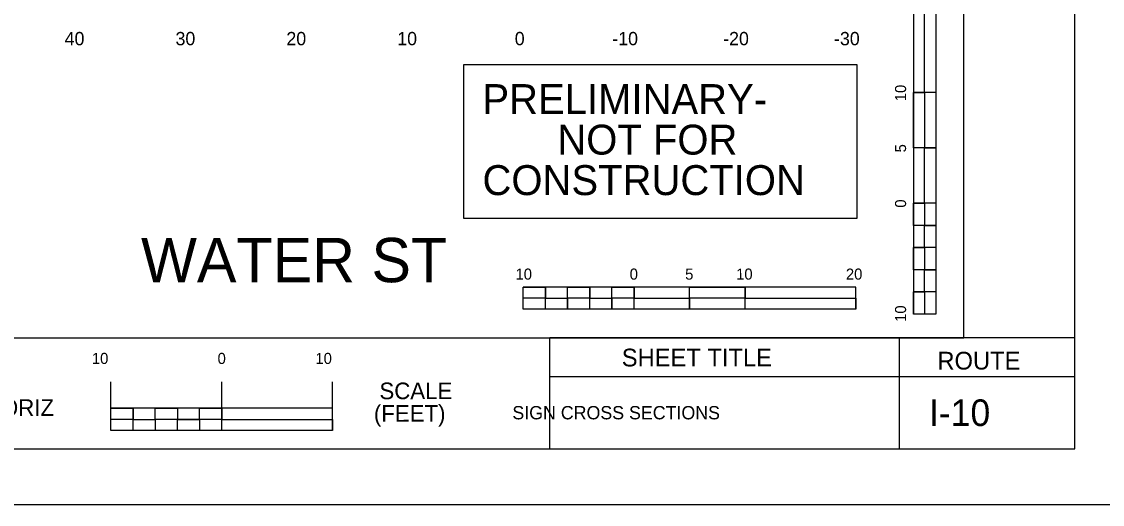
# Model space of a CAD drawing. Extents: x 1797809 to 2198143, y 249608 to 1237864.
# Drawn here: x 2196469.7 to 2196567.2, y 1237118 to 1237161.6 of the extents above; entities that cross this region are included whole.
import ezdxf

# ---------------------------------------------------------------- set-up
doc = ezdxf.new("R2010")
doc.units = 0
for name, color, linetype in [('10', 7, 'Continuous'), ('29', 7, 'Continuous'), ('GSCOLORFILL', 7, 'Continuous'), ('GSDIMS', 7, 'Continuous'), ('GSOUTLINE', 7, 'Continuous'), ('GSSHT', 7, 'Continuous'), ('Level 1', 7, 'Continuous'), ('Level 30', 7, 'Continuous'), ('Level 33', 7, 'Continuous'), ('Level 45', 7, 'Continuous'), ('UGUT', 7, 'Continuous')]:
    doc.layers.add(name, color=color, linetype=linetype)

msp = doc.modelspace()

# ---------------------------------------------------------------- linework, layer by layer
at = {"layer": '29'}
for p, q in [((2196550.178, 1237165.195), (2196550.178, 1237135.195)), ((2196552.178, 1237165.195), (2196552.178, 1237155.195)), ((2196552.179, 1237165.195), (2196552.179, 1237135.195)), ((2196551.179, 1237155.195), (2196550.178, 1237155.195)), ((2196552.178, 1237155.195), (2196550.178, 1237155.195)), ((2196551.179, 1237155.195), (2196551.178, 1237150.195)), ((2196552.178, 1237150.195), (2196550.178, 1237150.195)), ((2196552.178, 1237150.195), (2196551.178, 1237150.195)), ((2196552.178, 1237150.195), (2196552.178, 1237145.195)), ((2196551.178, 1237145.195), (2196550.178, 1237145.195)), ((2196552.178, 1237145.195), (2196550.178, 1237145.195)), ((2196551.178, 1237145.195), (2196551.178, 1237143.195)), ((2196552.178, 1237143.195), (2196551.178, 1237143.195)), ((2196552.178, 1237143.195), (2196552.178, 1237141.195)), ((2196551.178, 1237141.195), (2196550.179, 1237141.195)), ((2196551.178, 1237141.195), (2196551.178, 1237139.195)), ((2196552.178, 1237139.195), (2196551.178, 1237139.195)), ((2196552.178, 1237139.195), (2196552.178, 1237137.195)), ((2196544.974, 1237137.63), (2196514.974, 1237137.63)), ((2196514.974, 1237135.63), (2196514.974, 1237137.63)), ((2196516.974, 1237136.63), (2196516.974, 1237137.63)), ((2196520.974, 1237136.63), (2196520.974, 1237137.63)), ((2196524.974, 1237136.63), (2196524.974, 1237137.63)), ((2196524.974, 1237135.63), (2196524.974, 1237137.63)), ((2196529.974, 1237135.63), (2196529.974, 1237137.63)), ((2196534.974, 1237136.63), (2196534.974, 1237137.63)), ((2196534.974, 1237135.63), (2196534.974, 1237137.63)), ((2196544.974, 1237135.63), (2196544.974, 1237137.63)), ((2196516.974, 1237136.63), (2196514.974, 1237136.63)), ((2196518.974, 1237135.63), (2196518.974, 1237136.63)), ((2196520.974, 1237136.63), (2196518.974, 1237136.63)), ((2196522.974, 1237135.63), (2196522.974, 1237136.63)), ((2196524.974, 1237136.63), (2196522.974, 1237136.63)), ((2196529.974, 1237135.63), (2196529.974, 1237136.63)), ((2196534.974, 1237136.63), (2196529.974, 1237136.63)), ((2196551.179, 1237137.195), (2196550.178, 1237137.195)), ((2196551.179, 1237137.195), (2196551.178, 1237135.195)), ((2196544.974, 1237135.63), (2196514.974, 1237135.63)), ((2196518.974, 1237135.63), (2196516.974, 1237135.63)), ((2196522.974, 1237135.63), (2196520.974, 1237135.63)), ((2196529.974, 1237135.63), (2196524.974, 1237135.63)), ((2196544.974, 1237135.63), (2196534.974, 1237135.63)), ((2196552.179, 1237135.195), (2196550.178, 1237135.195))]:
    msp.add_line(p, q, dxfattribs=at)
for points in [[(2196551.179, 1237155.195), (2196551.178, 1237165.195), (2196552.178, 1237165.195), (2196552.178, 1237155.195)], [(2196550.178, 1237150.195), (2196550.178, 1237155.195), (2196551.179, 1237155.195), (2196551.178, 1237150.195)], [(2196551.178, 1237145.195), (2196551.178, 1237150.195), (2196552.178, 1237150.195), (2196552.178, 1237145.195)], [(2196550.178, 1237143.195), (2196550.178, 1237145.195), (2196551.178, 1237145.195), (2196551.178, 1237143.195)], [(2196551.178, 1237141.195), (2196551.178, 1237143.195), (2196552.178, 1237143.195), (2196552.178, 1237141.195)], [(2196550.178, 1237139.195), (2196550.179, 1237141.195), (2196551.178, 1237141.195), (2196551.178, 1237139.195)], [(2196551.179, 1237137.195), (2196551.178, 1237139.195), (2196552.178, 1237139.195), (2196552.178, 1237137.195)], [(2196514.974, 1237137.63), (2196516.974, 1237137.63), (2196516.974, 1237136.63), (2196514.974, 1237136.63)], [(2196518.974, 1237137.63), (2196520.974, 1237137.63), (2196520.974, 1237136.63), (2196518.974, 1237136.63)], [(2196522.974, 1237137.63), (2196524.974, 1237137.63), (2196524.974, 1237136.63), (2196522.974, 1237136.63)], [(2196529.974, 1237137.63), (2196534.974, 1237137.63), (2196534.974, 1237136.63), (2196529.974, 1237136.63)], [(2196516.974, 1237136.63), (2196518.974, 1237136.63), (2196518.974, 1237135.63), (2196516.974, 1237135.63)], [(2196520.974, 1237136.63), (2196522.974, 1237136.63), (2196522.974, 1237135.63), (2196520.974, 1237135.63)], [(2196524.974, 1237136.63), (2196529.974, 1237136.63), (2196529.974, 1237135.63), (2196524.974, 1237135.63)], [(2196534.974, 1237136.63), (2196544.974, 1237136.63), (2196544.974, 1237135.63), (2196534.974, 1237135.63)], [(2196550.178, 1237135.195), (2196550.178, 1237137.195), (2196551.179, 1237137.195), (2196551.178, 1237135.195)]]:
    msp.add_lwpolyline(points, close=True, dxfattribs=at)
at = {"layer": 'GSCOLORFILL'}
for p, q in [((2196517.369, 1237123.036), (2196517.369, 1237133.046)), ((2196548.897, 1237123.036), (2196548.897, 1237133.046))]:
    msp.add_line(p, q, dxfattribs=at)
msp.add_lwpolyline([(2196242.21, 1237123.036), (2196564.71, 1237123.036), (2196564.71, 1237333.036), (2196242.21, 1237333.036)], close=True, dxfattribs=at)
at = {"layer": 'GSDIMS'}
for p, q in [((2196477.774, 1237124.7), (2196477.774, 1237129.1)), ((2196487.774, 1237124.7), (2196487.774, 1237129.1)), ((2196487.774, 1237124.7), (2196487.774, 1237129.1)), ((2196487.774, 1237124.7), (2196487.774, 1237129.1)), ((2196497.774, 1237124.7), (2196497.774, 1237129.1)), ((2196497.774, 1237126.7), (2196477.774, 1237126.7)), ((2196479.774, 1237125.7), (2196479.774, 1237126.7)), ((2196479.774, 1237125.7), (2196479.774, 1237126.7)), ((2196487.774, 1237125.7), (2196487.774, 1237126.7)), ((2196487.774, 1237125.7), (2196487.774, 1237126.7)), ((2196487.774, 1237125.7), (2196487.774, 1237126.7)), ((2196487.774, 1237125.7), (2196483.774, 1237125.7)), ((2196497.774, 1237124.7), (2196497.774, 1237125.7)), ((2196497.774, 1237124.7), (2196497.774, 1237125.7)), ((2196497.774, 1237124.7), (2196497.774, 1237125.7)), ((2196497.774, 1237124.7), (2196477.774, 1237124.7))]:
    msp.add_line(p, q, dxfattribs=at)
for points in [[(2196477.774, 1237126.7), (2196479.774, 1237126.7), (2196479.774, 1237125.7), (2196477.774, 1237125.7)], [(2196481.774, 1237126.7), (2196483.774, 1237126.7), (2196483.774, 1237125.7), (2196481.774, 1237125.7)], [(2196485.774, 1237126.7), (2196487.774, 1237126.7), (2196487.774, 1237125.7), (2196485.774, 1237125.7)], [(2196479.774, 1237125.7), (2196481.774, 1237125.7), (2196481.774, 1237124.7), (2196479.774, 1237124.7)], [(2196483.774, 1237125.7), (2196485.774, 1237125.7), (2196485.774, 1237124.7), (2196483.774, 1237124.7)], [(2196487.774, 1237125.7), (2196497.774, 1237125.7), (2196497.774, 1237124.7), (2196487.774, 1237124.7)]]:
    msp.add_lwpolyline(points, close=True, dxfattribs=at)
at = {"layer": 'GSOUTLINE'}
for p, q in [((2196517.369, 1237129.575), (2196548.897, 1237129.575)), ((2196548.897, 1237129.575), (2196564.71, 1237129.575))]:
    msp.add_line(p, q, dxfattribs=at)
at = {"layer": 'GSSHT'}
msp.add_lwpolyline([(2196229.71, 1237118.036), (2196569.71, 1237118.036), (2196569.71, 1237338.036), (2196229.71, 1237338.036)], close=True, dxfattribs=at)
at = {"layer": 'Level 30'}
msp.add_lwpolyline([(2196509.611, 1237157.719), (2196545.073, 1237157.719), (2196545.073, 1237143.824), (2196509.611, 1237143.824)], close=True, dxfattribs=at)
at = {"layer": 'Level 45'}
msp.add_lwpolyline([(2196254.707, 1237133.046), (2196554.707, 1237133.046), (2196554.707, 1237323.046), (2196254.707, 1237323.046)], close=True, dxfattribs=at)
at = {"layer": 'UGUT'}
msp.add_line((2196564.71, 1237133.046), (2196517.369, 1237133.046), dxfattribs=at)

# ---------------------------------------------------------------- texts
at = {"layer": '10'}
for s, p in [('40', (2196473.606, 1237159.446)), ('30', (2196483.606, 1237159.446)), ('20', (2196493.606, 1237159.446)), ('10', (2196503.606, 1237159.446)), ('0', (2196514.206, 1237159.446)), ('-10', (2196523.003, 1237159.446)), ('-20', (2196533.003, 1237159.446)), ('-30', (2196543.003, 1237159.446))]:
    msp.add_text(s, height=1.2, dxfattribs=at).set_placement(p)
at = {"layer": '29'}
for s, height, rotation, p in [('10', 0.9991, 90.0572, (2196549.504, 1237154.395)), ('5', 1, 90.0572, (2196549.504, 1237149.78)), ('0', 1, 90.0572, (2196549.504, 1237144.795)), ('10', 0.9991, 0.0572, (2196514.274, 1237138.305)), ('0', 1, 0.0572, (2196524.574, 1237138.304)), ('5', 0.999, 0.0572, (2196529.576, 1237138.304)), ('10', 0.9991, 0.0572, (2196534.174, 1237138.305)), ('20', 0.9991, 0.0572, (2196544.075, 1237138.305)), ('10', 0.9991, 90.0572, (2196549.504, 1237134.495))]:
    msp.add_text(s, height=height, rotation=rotation, dxfattribs=at).set_placement(p)
at = {"layer": 'GSDIMS'}
for s, height, p in [(' 10', 0.9991, (2196475.689, 1237130.7)), ('0', 1, (2196487.4, 1237130.7)), ('0', 1, (2196487.4, 1237130.7)), ('0', 1, (2196487.4, 1237130.7)), (' 10', 0.9991, (2196495.855, 1237130.7)), ('SCALE', 1.4994, (2196502, 1237127.522)), ('HORIZ', 1.4994, (2196466.412, 1237126.008)), ('(FEET)', 1.4994, (2196501.499, 1237125.493))]:
    msp.add_text(s, height=height, rotation=0.0572, dxfattribs=at).set_placement(p)
at = {"layer": 'GSOUTLINE'}
for s, p in [('SHEET TITLE', (2196523.855, 1237130.478)), ('ROUTE', (2196552.328, 1237130.197))]:
    msp.add_text(s, height=1.6, dxfattribs=at).set_placement(p)
at = {"layer": 'Level 1'}
for s, height, p in [('          SIGN CROSS SECTIONS          ', 1.2, (2196509.533, 1237125.706)), (' I-10 ', 2.4, (2196550.673, 1237125.106))]:
    msp.add_text(s, height=height, rotation=360, dxfattribs=at).set_placement(p)
at = {"layer": 'Level 30'}
for s, p in [('PRELIMINARY-', (2196511.287, 1237153.237)), ('NOT FOR', (2196518.043, 1237149.584)), ('CONSTRUCTION', (2196511.293, 1237145.931))]:
    msp.add_text(s, height=2.7, dxfattribs=at).set_placement(p)
at = {"layer": 'Level 33'}
msp.add_text('WATER ST', height=3.9977, rotation=360, dxfattribs=at).set_placement((2196480.491, 1237138.073))

doc.saveas('drawing.dxf')
